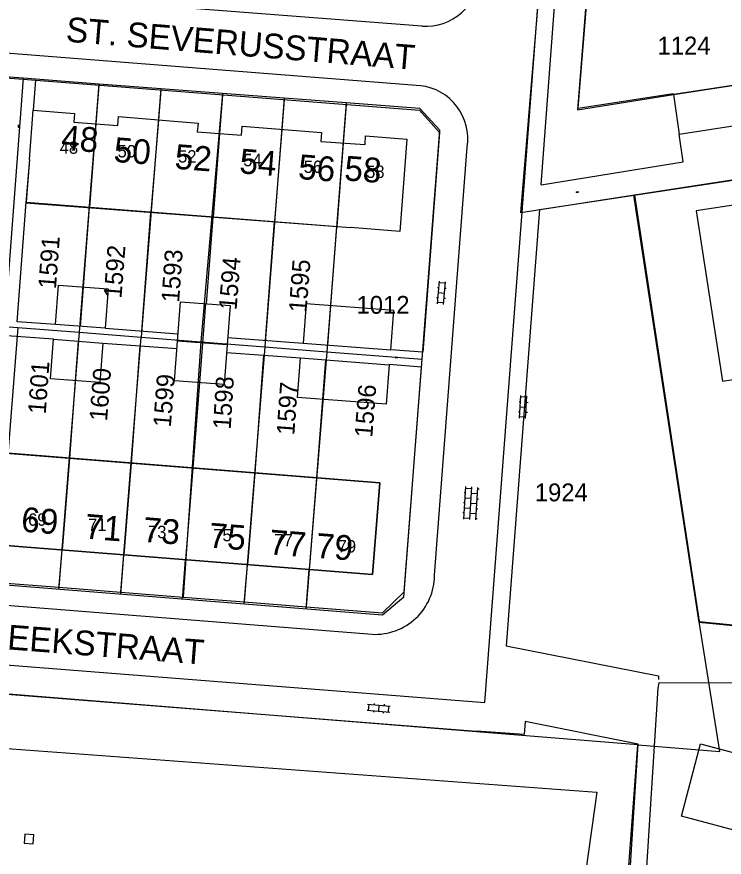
# Model space of a CAD drawing. Extents: x 148816 to 151297, y 399515 to 402500.
# Drawn here: x 150237.6 to 150309, y 401001.3 to 401086.2 of the extents above; entities that cross this region are included whole.
import ezdxf

# ---------------------------------------------------------------- set-up
doc = ezdxf.new("R2010")
doc.units = 0
for name, color, linetype in [('B01 Hoofdgebouw  [D] Norm', 7, 'Continuous'), ('B01 Hoofdgebouw  [T] Norm', 7, 'Continuous'), ('B01 hoofgebouw', 7, 'Continuous'), ('B02 Bijgebouw  [D] Norm', 7, 'Continuous'), ('B07 Tussenmuur  [D] Norm', 7, 'Continuous'), ('G01 perceelsgrens', 7, 'Continuous'), ('S02 Open verharding  Norm', 7, 'Continuous'), ('T03 Hek raster  [T] Norm', 7, 'Continuous'), ('T04 Haag heg  [D] Gem', 7, 'Continuous'), ('T04 Haag heg  [D] Norm', 7, 'Continuous'), ('V00 Kant verharding algemeen  [T] Norm', 7, 'Continuous'), ('Z01 perceelnummer', 7, 'Continuous'), ('Z02 huisnummer', 7, 'Continuous'), ('Z02 Huisnummer  [Tekst] Norm', 7, 'Continuous'), ('Z06 straatnaam', 7, 'Continuous')]:
    doc.layers.add(name, color=color, linetype=linetype)

msp = doc.modelspace()

# ---------------------------------------------------------------- linework, layer by layer
at = {"layer": 'B01 Hoofdgebouw  [D] Norm'}
msp.add_lwpolyline([(150238.85, 401071.77), (150238.53, 401067.45), (150271.26, 401064.9)], dxfattribs=at)
at = {"layer": 'B01 Hoofdgebouw  [T] Norm'}
for p, q in [((150238.85, 401071.77), (150239.24, 401076.75)), ((150239.24, 401076.75), (150243.4, 401076.42)), ((150243.4, 401076.42), (150243.34, 401075.55)), ((150243.34, 401075.55), (150247.79, 401075.2)), ((150247.79, 401075.2), (150247.86, 401076.1)), ((150247.86, 401076.1), (150255.88, 401075.45)), ((150255.88, 401075.45), (150255.79, 401074.57)), ((150260.27, 401074.23), (150260.31, 401075.12)), ((150260.31, 401075.12), (150268.33, 401074.49)), ((150255.79, 401074.57), (150260.27, 401074.23)), ((150268.33, 401074.49), (150268.26, 401073.6)), ((150272.74, 401073.27), (150272.78, 401074.15)), ((150272.78, 401074.15), (150276.95, 401073.82)), ((150276.95, 401073.82), (150276.24, 401064.52)), ((150268.26, 401073.6), (150272.74, 401073.27)), ((150309.91, 401067.17), (150306.14, 401066.6)), ((150306.14, 401066.6), (150308.81, 401049.41)), ((150276.24, 401064.52), (150271.26, 401064.9)), ((150308.81, 401049.41), (150313.75, 401050.17)), ((150224.03, 401043.13), (150274.23, 401039.13)), ((150274.23, 401039.13), (150273.48, 401029.87)), ((150273.48, 401029.87), (150223.29, 401033.86))]:
    msp.add_line(p, q, dxfattribs=at)
msp.add_lwpolyline([(150311.957, 401003.553), (150304.646, 401005.498), (150306.584, 401012.783), (150313.895, 401010.838)], close=True, dxfattribs=at)
at = {"layer": 'B01 hoofgebouw'}
for points in [[(150238.85, 401071.77), (150239.24, 401076.75), (150243.4, 401076.42), (150243.341, 401075.55), (150247.79, 401075.2), (150247.86, 401076.1), (150255.88, 401075.45), (150255.79, 401074.57), (150260.27, 401074.23), (150260.31, 401075.12), (150268.33, 401074.49), (150268.26, 401073.6), (150272.74, 401073.27), (150272.78, 401074.15), (150276.95, 401073.82), (150276.24, 401064.52), (150271.26, 401064.9)], [(150238.85, 401071.77), (150238.508, 401067.399), (150271.26, 401064.9)], [(150340.76, 401066.87), (150339.98, 401071.811), (150336.19, 401071.21), (150337.51, 401062.87), (150328.02, 401061.42), (150326.73, 401069.77), (150319.45, 401068.65), (150320.73, 401060.31), (150311.17, 401058.83), (150309.91, 401067.17), (150306.14, 401066.6), (150308.81, 401049.41), (150313.75, 401050.17)], [(150224.03, 401043.13), (150223.29, 401033.86), (150273.48, 401029.871), (150274.23, 401039.13), (150224.03, 401043.13)], [(150311.957, 401003.553), (150304.646, 401005.497), (150306.584, 401012.783), (150313.894, 401010.838), (150311.957, 401003.553)], [(150239.23, 401002.7), (150239.29, 401003.61), (150238.39, 401003.67), (150238.33, 401002.76), (150239.23, 401002.7)]]:
    msp.add_lwpolyline(points, dxfattribs=at)
at = {"layer": 'B02 Bijgebouw  [D] Norm'}
for p, q in [((150253.509, 401049.442), (150253.811, 401053.429)), ((150258.797, 401053.052), (150258.495, 401049.065)), ((150258.495, 401049.065), (150253.509, 401049.442))]:
    msp.add_line(p, q, dxfattribs=at)
for points in [[(150241.801, 401059.099), (150246.787, 401058.722), (150246.485, 401054.735), (150241.499, 401055.112)], [(150254.112, 401057.417), (150259.098, 401057.04), (150258.796, 401053.053), (150253.81, 401053.43)], [(150275.631, 401056.542), (150266.784, 401057.214), (150266.481, 401053.227), (150275.328, 401052.555)], [(150241.284, 401053.623), (150246.27, 401053.246), (150245.968, 401049.259), (150240.982, 401049.636)], [(150274.862, 401047.063), (150265.918, 401047.756), (150266.227, 401051.742), (150275.171, 401051.049)]]:
    msp.add_lwpolyline(points, close=True, dxfattribs=at)
at = {"layer": 'B07 Tussenmuur  [D] Norm'}
for p, q in [((150251.87, 401075.775), (150251.113, 401066.43)), ((150251.87, 401075.775), (150251.113, 401066.43)), ((150245.565, 401075.375), (150244.902, 401066.949)), ((150245.565, 401075.375), (150244.902, 401066.949)), ((150264.32, 401074.805), (150263.589, 401065.503)), ((150264.32, 401074.805), (150263.589, 401065.503)), ((150258.03, 401074.4), (150257.389, 401065.953)), ((150258.03, 401074.4), (150257.389, 401065.953)), ((150270.5, 401073.435), (150269.879, 401065.002)), ((150270.5, 401073.435), (150269.879, 401065.002)), ((150243.994, 401054.923), (150244.295, 401058.91)), ((150243.994, 401054.923), (150244.295, 401058.91)), ((150256.607, 401057.228), (150256.004, 401049.253)), ((150256.607, 401057.228), (150256.004, 401049.253)), ((150268.974, 401053.038), (150269.277, 401057.025)), ((150268.974, 401053.038), (150269.277, 401057.025)), ((150243.779, 401053.434), (150243.477, 401049.446)), ((150243.779, 401053.434), (150243.477, 401049.446)), ((150268.729, 401051.548), (150268.42, 401047.565)), ((150268.729, 401051.548), (150268.42, 401047.565)), ((150242.887, 401041.63), (150242.15, 401032.36)), ((150242.887, 401041.63), (150242.15, 401032.36)), ((150249.121, 401041.134), (150248.384, 401031.864)), ((150249.121, 401041.134), (150248.384, 401031.864)), ((150255.355, 401040.638), (150254.618, 401031.368)), ((150255.355, 401040.638), (150254.618, 401031.368)), ((150261.588, 401040.143), (150260.851, 401030.873)), ((150261.588, 401040.143), (150260.851, 401030.873)), ((150267.822, 401039.647), (150267.085, 401030.377)), ((150267.822, 401039.647), (150267.085, 401030.377))]:
    msp.add_line(p, q, dxfattribs=at)
at = {"layer": 'G01 perceelsgrens'}
for points in [[(150299.908, 401068.182), (150288.462, 401066.402), (150294.489, 401139.35), (150320.25, 401140.69)], [(150295.155, 401089.128), (150294.169, 401076.773), (150303.84, 401078.32), (150330.603, 401082.429), (150336.625, 401083.354), (150334.751, 401095.409)], [(150238.235, 401079.971), (150230.595, 401080.551)], [(150238.235, 401079.971), (150236.323, 401054.923)], [(150245.86, 401079.392), (150238.235, 401079.971)], [(150245.86, 401079.392), (150243.883, 401054.329)], [(150252.102, 401078.918), (150245.86, 401079.392)], [(150252.102, 401078.918), (150250.144, 401053.837)], [(150258.334, 401078.444), (150252.102, 401078.918)], [(150258.334, 401078.444), (150256.163, 401053.364)], [(150264.566, 401077.97), (150258.334, 401078.444)], [(150264.566, 401077.97), (150262.596, 401052.859)], [(150270.81, 401077.496), (150264.566, 401077.97)], [(150270.81, 401077.496), (150268.884, 401052.365)], [(150278.262, 401076.93), (150270.81, 401077.496)], [(150278.491, 401051.631), (150280.287, 401074.72), (150278.262, 401076.93)], [(150314.122, 401070.36), (150299.908, 401068.182)], [(150299.908, 401068.182), (150306.457, 401025.123)], [(150237.673, 401054.817), (150235.619, 401029.088)], [(150236.323, 401054.923), (150237.673, 401054.817)], [(150237.673, 401054.817), (150243.883, 401054.329)], [(150243.883, 401054.329), (150241.83, 401028.596)], [(150243.883, 401054.329), (150250.144, 401053.837)], [(150248.09, 401028.1), (150250.144, 401053.837)], [(150250.144, 401053.837), (150256.163, 401053.364)], [(150256.163, 401053.364), (150254.356, 401027.604)], [(150256.163, 401053.364), (150262.596, 401052.859)], [(150262.596, 401052.859), (150260.541, 401027.114)], [(150262.596, 401052.859), (150268.884, 401052.365)], [(150268.884, 401052.365), (150266.783, 401026.62)], [(150268.884, 401052.365), (150278.491, 401051.631)], [(150266.783, 401026.62), (150274.502, 401026.008), (150276.663, 401028.124), (150278.491, 401051.631)], [(150235.619, 401029.088), (150241.83, 401028.596)], [(150241.83, 401028.596), (150248.09, 401028.1)], [(150248.09, 401028.1), (150254.356, 401027.604)], [(150254.356, 401027.604), (150260.541, 401027.114)], [(150260.541, 401027.114), (150266.783, 401026.62)], [(150306.457, 401025.123), (150321.735, 401023.612)], [(150308.516, 401012.032), (150306.457, 401025.123)], [(150300.246, 401012.7), (150228.38, 401018.48)], [(150227.96, 401012.958), (150296.119, 401007.92), (150294.996, 401000)], [(150299.313, 401000), (150300.246, 401012.7)], [(150300.246, 401012.7), (150308.516, 401012.032)]]:
    msp.add_lwpolyline(points, dxfattribs=at)
at = {"layer": 'S02 Open verharding  Norm'}
for p, q in [((150237.714, 401075.101), (150237.699, 401075.102)), ((150237.721, 401075.201), (150237.706, 401075.202)), ((150237.726, 401075.265), (150237.709, 401075.036)), ((150237.71, 401075.051), (150237.77, 401075.046)), ((150237.777, 401075.146), (150237.718, 401075.151)), ((150237.725, 401075.25), (150237.785, 401075.246)), ((150237.786, 401075.261), (150237.769, 401075.031)), ((150237.789, 401075.095), (150237.774, 401075.096)), ((150237.796, 401075.195), (150237.781, 401075.196)), ((150294.034, 401068.497), (150294.261, 401068.531)), ((150294.043, 401068.437), (150294.27, 401068.472)), ((150294.057, 401068.439), (150294.048, 401068.499)), ((150294.096, 401068.521), (150294.098, 401068.506)), ((150294.107, 401068.447), (150294.109, 401068.432)), ((150294.147, 401068.514), (150294.156, 401068.455)), ((150294.194, 401068.536), (150294.197, 401068.522)), ((150294.206, 401068.462), (150294.208, 401068.447)), ((150294.255, 401068.47), (150294.246, 401068.529)), ((150280.041, 401057.194), (150280.235, 401059.486)), ((150280.639, 401057.144), (150280.833, 401059.436)), ((150280.031, 401058.851), (150280.18, 401058.838)), ((150280.82, 401059.286), (150280.222, 401059.337)), ((150280.778, 401058.788), (150280.928, 401058.775)), ((150279.946, 401057.855), (150280.096, 401057.842)), ((150280.138, 401058.34), (150280.736, 401058.29)), ((150280.694, 401057.792), (150280.843, 401057.779)), ((150280.652, 401057.293), (150280.054, 401057.344)), ((150275.757, 401051.787), (150275.986, 401051.77)), ((150275.761, 401051.846), (150275.991, 401051.829)), ((150275.772, 401051.785), (150275.776, 401051.845)), ((150275.822, 401051.782), (150275.821, 401051.767)), ((150275.827, 401051.857), (150275.826, 401051.842)), ((150275.876, 401051.838), (150275.872, 401051.778)), ((150275.922, 401051.774), (150275.92, 401051.759)), ((150275.927, 401051.849), (150275.926, 401051.834)), ((150275.971, 401051.771), (150275.976, 401051.83)), ((150288.327, 401045.655), (150288.458, 401047.951)), ((150289.048, 401047.767), (150288.449, 401047.801)), ((150288.926, 401045.621), (150289.057, 401047.917)), ((150288.271, 401047.311), (150288.421, 401047.302)), ((150288.392, 401046.803), (150288.992, 401046.769)), ((150289.02, 401047.268), (150289.17, 401047.26)), ((150288.214, 401046.312), (150288.364, 401046.304)), ((150288.963, 401046.27), (150289.113, 401046.261)), ((150288.935, 401045.771), (150288.336, 401045.805)), ((150282.696, 401035.465), (150282.91, 401038.758)), ((150282.901, 401038.609), (150283.499, 401038.57)), ((150283.295, 401035.426), (150283.509, 401038.72)), ((150283.894, 401035.388), (150284.108, 401038.681)), ((150284.098, 401038.531), (150284.248, 401038.521)), ((150282.868, 401038.11), (150282.718, 401038.12)), ((150282.836, 401037.611), (150283.434, 401037.572)), ((150284.066, 401038.032), (150283.467, 401038.071)), ((150284.033, 401037.533), (150284.183, 401037.523)), ((150282.803, 401037.112), (150282.654, 401037.122)), ((150282.771, 401036.613), (150283.37, 401036.574)), ((150283.402, 401037.073), (150284.001, 401037.034)), ((150283.968, 401036.535), (150284.118, 401036.525)), ((150282.738, 401036.114), (150282.589, 401036.124)), ((150283.337, 401036.075), (150283.936, 401036.036)), ((150282.706, 401035.615), (150283.305, 401035.576)), ((150283.903, 401035.537), (150284.053, 401035.528)), ((150272.934, 401016.181), (150275.226, 401015.989)), ((150272.984, 401016.779), (150275.276, 401016.587)), ((150273.083, 401016.169), (150273.134, 401016.767)), ((150273.582, 401016.127), (150273.569, 401015.977)), ((150273.644, 401016.874), (150273.632, 401016.725)), ((150274.13, 401016.683), (150274.08, 401016.085)), ((150274.641, 401016.791), (150274.628, 401016.641)), ((150275.076, 401016.001), (150275.127, 401016.599)), ((150274.578, 401016.043), (150274.566, 401015.894))]:
    msp.add_line(p, q, dxfattribs=at)
at = {"layer": 'T03 Hek raster  [T] Norm'}
msp.add_lwpolyline([(150330.418, 401018.907), (150302.359, 401018.965), (150302.268, 401018.417), (150298.677, 400961.53), (150301.362, 400961.252), (150325.117, 400999.578), (150330.418, 401018.907)], dxfattribs=at)
at = {"layer": 'T04 Haag heg  [D] Gem'}
for p, q in [((150239.477, 401079.782), (150239.24, 401076.75)), ((150245.871, 401079.282), (150245.565, 401075.375)), ((150252.106, 401078.794), (150251.87, 401075.775)), ((150258.336, 401078.306), (150258.03, 401074.4)), ((150303.821, 401078.444), (150303.84, 401078.32)), ((150264.556, 401077.819), (150264.32, 401074.805)), ((150270.805, 401077.33), (150270.5, 401073.435)), ((150244.295, 401058.91), (150244.902, 401066.949)), ((150250.209, 401054.453), (150251.113, 401066.43)), ((150256.73, 401057.219), (150257.389, 401065.953)), ((150262.684, 401053.512), (150263.589, 401065.503)), ((150269.277, 401057.025), (150269.879, 401065.002)), ((150250.013, 401052.964), (150249.121, 401041.134)), ((150262.484, 401052.023), (150261.588, 401040.143)), ((150243.477, 401049.446), (150242.887, 401041.63)), ((150256.004, 401049.253), (150255.355, 401040.638)), ((150268.42, 401047.565), (150267.822, 401039.647)), ((150241.832, 401028.37), (150242.15, 401032.36)), ((150248.066, 401027.873), (150248.384, 401031.864)), ((150254.3, 401027.377), (150254.618, 401031.368)), ((150260.533, 401026.881), (150260.851, 401030.873)), ((150266.767, 401026.385), (150267.085, 401030.377))]:
    msp.add_line(p, q, dxfattribs=at)
at = {"layer": 'T04 Haag heg  [D] Norm'}
for p, q in [((150294.233, 401076.961), (150296.998, 401111.106)), ((150294.233, 401076.961), (150303.821, 401078.444)), ((150299.82, 401068.167), (150306.417, 401025.044)), ((150340.34, 401021.774), (150306.417, 401025.044))]:
    msp.add_line(p, q, dxfattribs=at)
at = {"layer": 'V00 Kant verharding algemeen  [T] Norm'}
for p, q in [((150284.8, 401016.98), (150293.25, 401127.89)), ((150290.484, 401069.213), (150294.945, 401127.761)), ((150278.45, 401085.23), (150243.48, 401087.96)), ((150278.33, 401079.22), (150190.3, 401086.1)), ((150304.44, 401074.33), (150377.91, 401085.69)), ((150188.93, 401083.74), (150278.21, 401076.75)), ((150339.14, 401083.74), (150303.84, 401078.32)), ((150290.331, 401066.714), (150380.71, 401080.56)), ((150303.84, 401078.32), (150304.44, 401074.33)), ((150278.21, 401076.75), (150280.25, 401074.51)), ((150280.25, 401074.51), (150278.546, 401052.315)), ((150304.83, 401071.52), (150304.44, 401074.33)), ((150279.75, 401029.8), (150283.04, 401073.03)), ((150290.484, 401069.213), (150304.83, 401071.52)), ((150237.621, 401055.403), (150238.53, 401067.45)), ((150241.499, 401055.112), (150237.621, 401055.403)), ((150246.485, 401054.734), (150253.867, 401054.177)), ((150241.284, 401053.623), (150233.799, 401054.187)), ((150258.853, 401053.801), (150266.481, 401053.227)), ((150246.27, 401053.246), (150253.754, 401052.681)), ((150258.74, 401052.305), (150266.227, 401051.742)), ((150278.546, 401052.315), (150275.328, 401052.558)), ((150278.432, 401050.82), (150275.172, 401051.066)), ((150276.65, 401027.61), (150278.432, 401050.82)), ((150274.5, 401025.77), (150184.9, 401032.9)), ((150185.84, 401030.78), (150273.43, 401023.85)), ((150276.65, 401027.61), (150274.5, 401025.77)), ((150173.07, 401025.74), (150284.8, 401016.98))]:
    msp.add_line(p, q, dxfattribs=at)
for points in [[(150290.331, 401066.714), (150286.977, 401022.687), (150302.346, 401019.655), (150302.328, 401019.27)], [(150055.105, 401026.042), (150123.334, 401020.787), (150123.795, 401026.681), (150170.48, 401023.01), (150283.975, 401014.062)], [(150297.072, 400961.622), (150300.288, 401012.767), (150288.872, 401015.052), (150288.771, 401013.728), (150283.975, 401014.062)]]:
    msp.add_lwpolyline(points, dxfattribs=at)
for centre, radius, start, end in [((150278.827, 401090.745), 5.528, 266.09065, 355.79734), ((150277.691, 401073.847), 5.411, 351.31292, 83.22244), ((150273.734, 401029.859), 6.016, 267.10303, 359.44252)]:
    msp.add_arc(centre, radius, start, end, dxfattribs=at)

# ---------------------------------------------------------------- texts
at = {"layer": 'Z01 perceelnummer'}
for s, p in [('1124', (150302.237, 401082.37)), ('1012', (150271.859, 401056.201)), ('1924', (150289.855, 401037.271))]:
    msp.add_text(s, height=1.8, dxfattribs=at).set_placement(p)
for s, rotation, p in [('1591', 85.69799, (150241.528, 401058.659)), ('1592', 85.54814, (150248.137, 401057.715)), ('1593', 86.0291, (150253.961, 401057.296)), ('1594', 85.39859, (150259.754, 401056.524)), ('1595', 85.55708, (150266.809, 401056.283)), ('1601', 85.84454, (150240.497, 401046.023)), ('1600', 85.46495, (150246.687, 401045.318)), ('1599', 85.48601, (150253.119, 401044.701)), ('1598', 86.37706, (150259.161, 401044.491)), ('1597', 85.83197, (150265.578, 401043.906)), ('1596', 85.46041, (150273.447, 401043.664))]:
    msp.add_text(s, height=1.8, rotation=rotation, dxfattribs=at).set_placement(p)
at = {"layer": 'Z02 huisnummer'}
for s, rotation, p in [('48', 355.46948, (150242.004, 401072.768)), ('50', 355.52659, (150247.3, 401071.54)), ('52', 355.52659, (150253.449, 401070.845)), ('54', 355.52659, (150259.989, 401070.386)), ('56', 355.52659, (150265.916, 401069.815)), ('58', 355.8123, (150270.578, 401069.669)), ('69', 355.46948, (150237.958, 401034.224)), ('71', 355.46948, (150244.373, 401033.517)), ('73', 355.46948, (150250.236, 401033.191)), ('75', 355.46948, (150256.889, 401032.618)), ('77', 355.46948, (150262.972, 401031.928)), ('79', 355.46948, (150267.691, 401031.583))]:
    msp.add_text(s, height=2.5, rotation=rotation, dxfattribs=at).set_placement(p)
at = {"layer": 'Z02 Huisnummer  [Tekst] Norm'}
for s, p in [('48', (150241.91, 401072.35)), ('50', (150247.748, 401071.984)), ('52', (150253.852, 401071.461)), ('54', (150260.434, 401071.095)), ('56', (150266.538, 401070.415)), ('58', (150272.833, 401069.911)), ('69', (150238.721, 401034.805)), ('71', (150244.772, 401034.282)), ('73', (150250.823, 401033.55)), ('75', (150257.405, 401033.236)), ('77', (150263.562, 401032.713)), ('79', (150269.961, 401032.107))]:
    msp.add_text(s, height=1.25, dxfattribs=at).set_placement(p)
at = {"layer": 'Z06 straatnaam'}
for s, rotation, p in [('ST. SEVERUSSTRAAT', 355.35528, (150242.481, 401083.676)), ('V. BEEKSTRAAT', 355.52659, (150230.268, 401022.828))]:
    msp.add_text(s, height=2.5, rotation=rotation, dxfattribs=at).set_placement(p)

doc.saveas('drawing.dxf')
